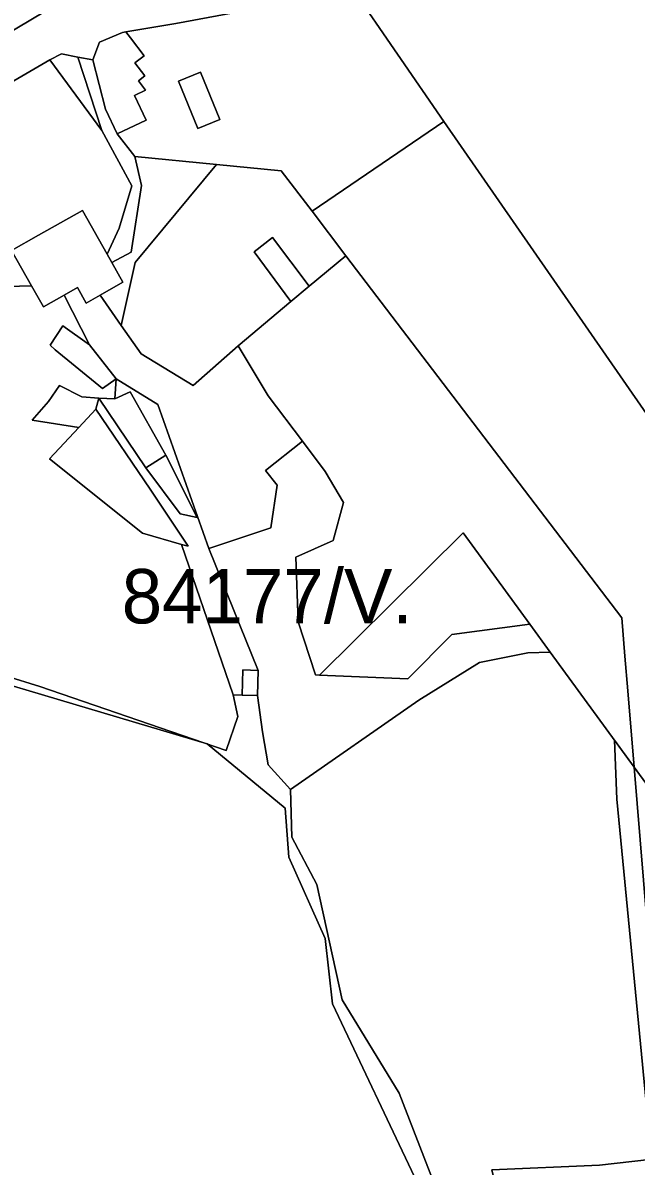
# Model space of a CAD drawing. Extents: x -477304 to -465429, y -1159113 to -1149210.
# Drawn here: x -475453.4 to -475284.1, y -1154887.3 to -1154571.8 of the extents above; entities that cross this region are included whole.
import ezdxf

# ---------------------------------------------------------------- set-up
doc = ezdxf.new("R2010")
doc.units = 0
for name, color, linetype in [('BPEJ_s', 7, 'Continuous'), ('orna_s', 7, 'Continuous'), ('ostatni_s', 7, 'Continuous'), ('PUPFL_s', 7, 'Continuous'), ('trav_porost_s', 7, 'Continuous'), ('zahrada_s', 7, 'Continuous')]:
    doc.layers.add(name, color=color, linetype=linetype)

msp = doc.modelspace()

# ---------------------------------------------------------------- linework, layer by layer
at = {"layer": 'BPEJ_s'}
for points in [[(-475730, -1154771), (-475689.43, -1154740.68), (-475641.32, -1154704.73), (-475638.67, -1154702.75), (-475635, -1154700), (-475553.62, -1154637.93), (-475524.37, -1154615.62), (-475523.99, -1154615.34), (-475517, -1154610), (-475439.62, -1154563.92), (-475431.74, -1154559.23), (-475428, -1154557), (-475427.35, -1154556.69), (-475426.95, -1154556.5), (-475425.16, -1154555.66), (-475381.47, -1154535.04), (-475365.5, -1154527.5), (-475333.8, -1154522.76), (-475292, -1154516.5), (-475284.49, -1154514.26), (-475248.5, -1154503.5)], [(-475248.5, -1154503.5), (-475284.49, -1154514.26), (-475292, -1154516.5), (-475333.8, -1154522.76), (-475365.5, -1154527.5), (-475381.47, -1154535.04), (-475425.16, -1154555.66), (-475426.95, -1154556.5), (-475427.35, -1154556.69), (-475428, -1154557), (-475431.74, -1154559.23), (-475439.62, -1154563.92), (-475517, -1154610), (-475523.99, -1154615.34), (-475524.37, -1154615.62), (-475553.62, -1154637.93), (-475635, -1154700), (-475638.67, -1154702.75), (-475641.32, -1154704.73), (-475689.43, -1154740.68), (-475730, -1154771)], [(-475719.65, -1154841.98), (-475684.1, -1154882.5), (-475640.33, -1154857.38), (-475634.86, -1154856.65), (-475621.07, -1154850.68), (-475572.75, -1154823.19), (-475572.46, -1154823.02), (-475546.26, -1154811.93), (-475501.95, -1154794.65), (-475490.64, -1154787.91), (-475498.85, -1154778.35), (-475505.25, -1154740.17), (-475402.6, -1154770.73), (-475381, -1154788.5), (-475380, -1154802), (-475370, -1154824.5), (-475368, -1154842.5), (-475344.5, -1154892)], [(-475344.5, -1154892), (-475368, -1154842.5), (-475370, -1154824.5), (-475380, -1154802), (-475381, -1154788.5), (-475402.6, -1154770.73), (-475505.25, -1154740.17), (-475498.85, -1154778.35), (-475490.64, -1154787.91), (-475501.95, -1154794.65), (-475546.26, -1154811.93), (-475572.46, -1154823.02), (-475572.75, -1154823.19), (-475621.07, -1154850.68), (-475634.86, -1154856.65), (-475640.33, -1154857.38), (-475684.1, -1154882.5), (-475719.65, -1154841.98)], [(-475280, -1154884), (-475289.5, -1154786), (-475290.11, -1154769.75), (-475284.7, -1154777.16), (-475263.14, -1154806.67)], [(-475263.14, -1154806.67), (-475284.7, -1154777.16), (-475290.11, -1154769.75), (-475289.5, -1154786), (-475280, -1154884)]]:
    msp.add_lwpolyline(points, dxfattribs=at)
at = {"layer": 'orna_s'}
for points in [[(-475239.79, -1154599.05), (-475220.11, -1154624.22), (-475191.61, -1154665.95), (-475168.82, -1154697.35), (-475152.74, -1154727.13), (-475225.43, -1154779.5), (-475225.37, -1154776), (-475225.6, -1154760.21), (-475242.25, -1154734.8), (-475247.06, -1154726.27), (-475277.36, -1154685.39), (-475337.2, -1154599), (-475362.85, -1154561.75), (-475342.89, -1154555.83), (-475306.77, -1154545.32), (-475275.56, -1154538.64)], [(-475247.06, -1154726.27), (-475242.25, -1154734.8), (-475225.6, -1154760.21), (-475225.37, -1154776), (-475225.43, -1154779.5), (-475263.14, -1154806.67), (-475284.7, -1154777.16), (-475286.44, -1154756.14), (-475287.23, -1154746.58), (-475288.11, -1154735.95), (-475364.3, -1154636.05), (-475373.57, -1154623.78), (-475337.2, -1154599), (-475277.36, -1154685.39)], [(-475287.23, -1154746.58), (-475286.44, -1154756.14), (-475284.7, -1154777.16), (-475307.86, -1154745.46), (-475313.5, -1154737.73), (-475331.92, -1154712.52), (-475371.52, -1154751.81), (-475372.66, -1154751.73), (-475377.48, -1154737.05), (-475378.07, -1154719.25), (-475367.81, -1154714.63), (-475364.97, -1154704.13), (-475369.98, -1154695.57), (-475376.29, -1154687.24), (-475385.68, -1154674.73), (-475394.04, -1154660.92), (-475379.44, -1154648.71), (-475374.38, -1154644.48), (-475364.3, -1154636.05), (-475288.11, -1154735.95)]]:
    msp.add_lwpolyline(points, close=True, dxfattribs=at)
at = {"layer": 'ostatni_s'}
msp.add_lwpolyline([(-475275.56, -1154538.64), (-475306.77, -1154545.32), (-475342.89, -1154555.83), (-475362.85, -1154561.75), (-475365.72, -1154562.53), (-475363.31, -1154566.86), (-475374.47, -1154565.1), (-475411.21, -1154571.99), (-475425.04, -1154574.26), (-475425.96, -1154574.41), (-475432.33, -1154577.09), (-475434.11, -1154582.02), (-475438.27, -1154581.23), (-475442.82, -1154580.28), (-475446.01, -1154581.95), (-475498.66, -1154612.62), (-475502.6, -1154614.39)], dxfattribs=at)
for points in [[(-475419.4, -1154598.65), (-475427.38, -1154602.42), (-475430.63, -1154595.55), (-475434.11, -1154582.02), (-475432.33, -1154577.09), (-475425.96, -1154574.41), (-475425.04, -1154574.26), (-475423.76, -1154575.94), (-475419.99, -1154580.88), (-475422.55, -1154582.84), (-475419.81, -1154586.41), (-475421.55, -1154587.75), (-475419.57, -1154590.32), (-475422.65, -1154591.78)], [(-475428.92, -1154637.88), (-475430.19, -1154635.62), (-475426.86, -1154628.43), (-475423.34, -1154616.79), (-475431.63, -1154601.46), (-475438.27, -1154581.23), (-475434.11, -1154582.02), (-475430.63, -1154595.55), (-475427.38, -1154602.42), (-475422.49, -1154608.7), (-475420.67, -1154616.68), (-475423.59, -1154635.03)], [(-475399.04, -1154598.42), (-475405.13, -1154600.93), (-475410.49, -1154587.91), (-475404.4, -1154585.4)], [(-475456.57, -1154634.57), (-475449.12, -1154630.37), (-475437, -1154623.54), (-475430.19, -1154635.62), (-475428.92, -1154637.88), (-475425.82, -1154643.38), (-475432.06, -1154646.9), (-475435.98, -1154649.11), (-475438.39, -1154644.84), (-475442.06, -1154646.91), (-475447.79, -1154650.14), (-475451.06, -1154644.35)], [(-475384.52, -1154630.98), (-475374.38, -1154644.48), (-475379.44, -1154648.71), (-475389.59, -1154634.99)], [(-475444.57, -1154662.02), (-475445.95, -1154660.7), (-475442.45, -1154655.38), (-475435.04, -1154660.61), (-475427.73, -1154670), (-475431.48, -1154672.7), (-475438.99, -1154666.55)], [(-475419.47, -1154694.54), (-475432.47, -1154675.31), (-475428.01, -1154675.54), (-475423.81, -1154673.56), (-475414.01, -1154691.1)], [(-475385.72, -1154776.57), (-475387.33, -1154767.46), (-475388.71, -1154757.43), (-475388.5, -1154750.48), (-475402.06, -1154716.86), (-475384.97, -1154711.12), (-475383.2, -1154699.32), (-475386.43, -1154695.33), (-475376.29, -1154687.24), (-475369.98, -1154695.57), (-475364.97, -1154704.13), (-475367.81, -1154714.63), (-475378.07, -1154719.25), (-475377.48, -1154737.05), (-475372.66, -1154751.73), (-475371.52, -1154751.81), (-475347.14, -1154752.83), (-475334.99, -1154740.52), (-475313.5, -1154737.73), (-475307.86, -1154745.46), (-475314, -1154745.65), (-475327.42, -1154748.26), (-475344.14, -1154758.68), (-475379.52, -1154783.3)], [(-475347.14, -1154752.83), (-475371.52, -1154751.81), (-475331.92, -1154712.52), (-475313.5, -1154737.73), (-475334.99, -1154740.52)], [(-475392.93, -1154757.3), (-475392.72, -1154750.35), (-475388.5, -1154750.48), (-475388.71, -1154757.43)]]:
    msp.add_lwpolyline(points, close=True, dxfattribs=at)
at = {"layer": 'PUPFL_s'}
msp.add_lwpolyline([(-475505.74, -1154737.25), (-475448.76, -1154754.9), (-475397.28, -1154772.55), (-475394.12, -1154763.2), (-475395.37, -1154757.22), (-475392.93, -1154757.3), (-475388.71, -1154757.43), (-475387.33, -1154767.46), (-475385.72, -1154776.57), (-475379.52, -1154783.3), (-475379.16, -1154796.47), (-475372.3, -1154809.53), (-475365.29, -1154841.42), (-475349.58, -1154867.17), (-475327.41, -1154924.36)], dxfattribs=at)
for points in [[(-475379.16, -1154796.47), (-475379.52, -1154783.3), (-475344.14, -1154758.68), (-475327.42, -1154748.26), (-475314, -1154745.65), (-475307.86, -1154745.46), (-475284.7, -1154777.16), (-475276.22, -1154879.63), (-475275.62, -1154884.92), (-475294.21, -1154887), (-475323.97, -1154888.33), (-475313.93, -1154930.12), (-475312.32, -1154942.54), (-475274.81, -1154946.88), (-475268.25, -1154944.42), (-475266.98, -1154952), (-475284.03, -1154949.65), (-475320.81, -1154943.71), (-475322.92, -1154937.38), (-475327.41, -1154924.36), (-475349.58, -1154867.17), (-475365.29, -1154841.42), (-475372.3, -1154809.53)], [(-475276.22, -1154879.63), (-475284.7, -1154777.16), (-475263.14, -1154806.67), (-475225.43, -1154779.5), (-475225.73, -1154883.68), (-475228.67, -1154883.83), (-475259.65, -1154877.88)], [(-475323.97, -1154888.33), (-475294.21, -1154887), (-475275.62, -1154884.92), (-475272.6, -1154917.2), (-475268.25, -1154944.42), (-475274.81, -1154946.88), (-475312.32, -1154942.54), (-475313.93, -1154930.12)]]:
    msp.add_lwpolyline(points, close=True, dxfattribs=at)
at = {"layer": 'trav_porost_s'}
for points in [[(-475423.76, -1154575.94), (-475425.04, -1154574.26), (-475411.21, -1154571.99), (-475374.47, -1154565.1), (-475363.31, -1154566.86), (-475365.72, -1154562.53), (-475362.85, -1154561.75), (-475337.2, -1154599), (-475373.57, -1154623.78), (-475382.17, -1154612.57), (-475399.95, -1154610.86), (-475422.49, -1154608.7), (-475427.38, -1154602.42), (-475419.4, -1154598.65), (-475422.65, -1154591.78), (-475419.57, -1154590.32), (-475421.55, -1154587.75), (-475419.81, -1154586.41), (-475422.55, -1154582.84), (-475419.99, -1154580.88)], [(-475430.19, -1154635.62), (-475437, -1154623.54), (-475449.12, -1154630.37), (-475456.57, -1154634.57), (-475451.06, -1154644.35), (-475467.61, -1154644.78), (-475479.69, -1154633.64), (-475483.25, -1154629.58), (-475502.6, -1154614.39), (-475498.66, -1154612.62), (-475446.01, -1154581.95), (-475431.63, -1154601.46), (-475423.34, -1154616.79), (-475426.86, -1154628.43)], [(-475431.63, -1154601.46), (-475446.01, -1154581.95), (-475442.82, -1154580.28), (-475438.27, -1154581.23)], [(-475405.13, -1154600.93), (-475399.04, -1154598.42), (-475404.4, -1154585.4), (-475410.49, -1154587.91)], [(-475374.38, -1154644.48), (-475384.52, -1154630.98), (-475389.59, -1154634.99), (-475379.44, -1154648.71), (-475394.04, -1154660.92), (-475406.39, -1154671.81), (-475420.75, -1154663.13), (-475426.35, -1154655.31), (-475422.41, -1154637.95), (-475399.95, -1154610.86), (-475382.17, -1154612.57), (-475373.57, -1154623.78), (-475364.3, -1154636.05)], [(-475385.68, -1154674.73), (-475376.29, -1154687.24), (-475386.43, -1154695.33), (-475383.2, -1154699.32), (-475384.97, -1154711.12), (-475402.06, -1154716.86), (-475416.21, -1154677.1), (-475427.73, -1154670), (-475435.04, -1154660.61), (-475442.06, -1154646.91), (-475438.39, -1154644.84), (-475435.98, -1154649.11), (-475432.06, -1154646.9), (-475426.35, -1154655.31), (-475420.75, -1154663.13), (-475406.39, -1154671.81), (-475394.04, -1154660.92)], [(-475433.31, -1154678.35), (-475432.47, -1154675.31), (-475419.47, -1154694.54), (-475410.01, -1154707.25), (-475405.29, -1154708.32), (-475414.01, -1154691.1), (-475423.81, -1154673.56), (-475428.01, -1154675.54), (-475427.73, -1154670), (-475416.21, -1154677.1), (-475402.06, -1154716.86), (-475388.5, -1154750.48), (-475392.72, -1154750.35), (-475392.93, -1154757.3), (-475395.37, -1154757.22), (-475409.61, -1154715.69), (-475407.85, -1154716.18), (-475418.34, -1154700.48)], [(-475437.2, -1154674.95), (-475432.47, -1154675.31), (-475433.31, -1154678.35), (-475438.03, -1154683.46), (-475450.91, -1154681.45), (-475446.35, -1154676.26), (-475443.32, -1154671.81)]]:
    msp.add_lwpolyline(points, close=True, dxfattribs=at)
msp.add_lwpolyline([(-475467.61, -1154644.78), (-475451.06, -1154644.35), (-475447.79, -1154650.14), (-475442.06, -1154646.91), (-475435.04, -1154660.61), (-475442.45, -1154655.38), (-475445.95, -1154660.7), (-475444.57, -1154662.02), (-475438.99, -1154666.55), (-475431.48, -1154672.7), (-475427.73, -1154670), (-475428.01, -1154675.54), (-475432.47, -1154675.31), (-475437.2, -1154674.95), (-475443.32, -1154671.81), (-475446.35, -1154676.26), (-475450.91, -1154681.45), (-475438.03, -1154683.46), (-475446.07, -1154692.09), (-475420.46, -1154712.64), (-475409.61, -1154715.69), (-475395.37, -1154757.22), (-475394.12, -1154763.2), (-475397.28, -1154772.55), (-475448.76, -1154754.9), (-475505.74, -1154737.25)], dxfattribs=at)
at = {"layer": 'zahrada_s'}
for points in [[(-475422.49, -1154608.7), (-475399.95, -1154610.86), (-475422.41, -1154637.95), (-475426.35, -1154655.31), (-475432.06, -1154646.9), (-475425.82, -1154643.38), (-475428.92, -1154637.88), (-475423.59, -1154635.03), (-475420.67, -1154616.68)], [(-475446.07, -1154692.09), (-475438.03, -1154683.46), (-475433.31, -1154678.35), (-475418.34, -1154700.48), (-475407.85, -1154716.18), (-475409.61, -1154715.69), (-475420.46, -1154712.64)], [(-475419.47, -1154694.54), (-475414.01, -1154691.1), (-475405.29, -1154708.32), (-475410.01, -1154707.25)]]:
    msp.add_lwpolyline(points, close=True, dxfattribs=at)

# ---------------------------------------------------------------- texts
at = {"layer": 'BPEJ_s'}
msp.add_text('84177/V.', height=15, dxfattribs=at).set_placement((-475426.15, -1154737.5))

doc.saveas('drawing.dxf')
